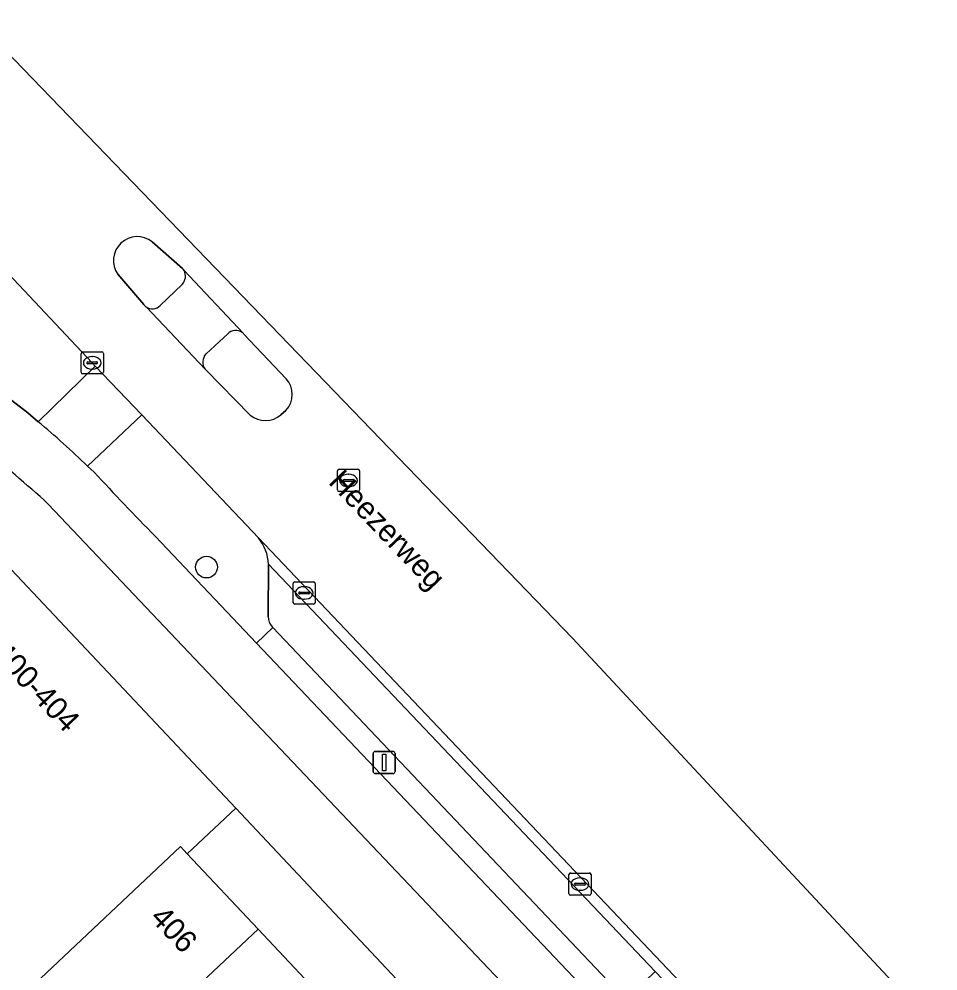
# Model space of a CAD drawing. Extents: x 162542 to 163147, y 380779 to 381521.
# Drawn here: x 163049.85 to 163091.25, y 381291.72 to 381334.59 of the extents above; entities that cross this region are included whole.
import ezdxf

# ---------------------------------------------------------------- set-up
doc = ezdxf.new("R2010")
doc.units = 0
for name, color, linetype in [('IMGEO_Berm_open', 7, 'Continuous'), ('IMGEO_Boom', 7, 'Continuous'), ('IMGEO_Erf', 7, 'Continuous'), ('IMGEO_Fietspad_gesloten', 7, 'Continuous'), ('IMGEO_Groenvoorziening', 7, 'Continuous'), ('IMGEO_Kolk', 7, 'Continuous'), ('IMGEO_Lichtmast', 7, 'Continuous'), ('IMGEO_Openbare_ruimte_label', 7, 'Continuous'), ('IMGEO_Pand', 7, 'Continuous'), ('IMGEO_Pand_nummerreeks', 7, 'Continuous'), ('IMGEO_Parkeervlak_gesloten', 7, 'Continuous'), ('IMGEO_Parkeervlak_open', 7, 'Continuous'), ('IMGEO_Rijbaan_lokaal_gesloten', 7, 'Continuous'), ('IMGEO_Rioolput', 7, 'Continuous'), ('IMGEO_Verkeerseiland_gesloten', 7, 'Continuous'), ('IMGEO_Voetpad_open', 7, 'Continuous')]:
    doc.layers.add(name, color=color, linetype=linetype)

msp = doc.modelspace()

# ---------------------------------------------------------------- linework, layer by layer
at = {"layer": 'IMGEO_Berm_open'}
for points in [[(163055.379, 381316.759), (163053.29, 381318.96), (163050.717, 381316.457)], [(163052.942, 381314.46), (163055.379, 381316.759)]]:
    msp.add_lwpolyline(points, dxfattribs=at)
msp.add_lwpolyline([(163079.232, 381288.282), (163077.195, 381290.429), (163061.292, 381307.189), (163060.553, 381306.481), (163090.503, 381274.946), (163119.19, 381244.596), (163119.958, 381245.307), (163112.253, 381253.441), (163110.191, 381255.617), (163093.719, 381273.004), (163091.635, 381275.204), (163087.678, 381279.381)], close=True, dxfattribs=at)
msp.add_arc((163015.757, 381275.267), 54.026, 46.5056, 49.6767, dxfattribs=at)
at = {"layer": 'IMGEO_Boom'}
msp.add_circle((163058.298, 381309.909), 0.489, dxfattribs=at)
at = {"layer": 'IMGEO_Erf'}
msp.add_lwpolyline([(163059.616, 381299.052), (163057.432, 381296.995), (163060.625, 381293.603), (163064.128, 381289.882), (163067.631, 381286.161), (163071.133, 381282.441), (163074.636, 381278.72), (163078.139, 381274.999), (163081.641, 381271.279), (163085.144, 381267.558), (163088.646, 381263.837), (163092.152, 381260.113), (163097.674, 381254.248), (163100.495, 381255.489), (163089.827, 381266.935)], close=True, dxfattribs=at)
at = {"layer": 'IMGEO_Fietspad_gesloten'}
for points in [[(163050.717, 381316.457), (163050.246, 381316.852), (163047.876, 381318.667)], [(163053.232, 381314.182), (163052.942, 381314.46)], [(163051.171, 381312.75), (163088.345, 381273.544), (163104.019, 381256.98), (163117.793, 381242.424), (163126.227, 381233.46), (163127.539, 381232.129)], [(163130.613, 381232.624), (163130.587, 381232.589), (163130.557, 381232.547), (163128.851, 381234.395), (163128.168, 381235.135), (163119.19, 381244.596), (163090.503, 381274.946), (163060.553, 381306.481), (163055.979, 381311.297)]]:
    msp.add_lwpolyline(points, dxfattribs=at)
for centre, radius, start, end in [((163015.757, 381275.267), 54.026, 46.5056, 49.6767), ((163000.784, 381256.822), 75.278, 47.98349, 51.01081), ((163203.14, 381454.169), 205.106, 223.03996, 224.15279)]:
    msp.add_arc(centre, radius, start, end, dxfattribs=at)
at = {"layer": 'IMGEO_Groenvoorziening'}
for points in [[(163047.876, 381318.667), (163050.246, 381316.852), (163050.717, 381316.457), (163053.29, 381318.96), (163053.151, 381319.106), (163049.141, 381323.372)], [(163055.379, 381316.759), (163052.942, 381314.46), (163053.232, 381314.182)], [(163060.637, 381311.22), (163055.379, 381316.759)], [(163055.979, 381311.297), (163060.553, 381306.481), (163061.292, 381307.189), (163061.261, 381307.222)], [(163061.07, 381307.678), (163061.097, 381310.043)]]:
    msp.add_lwpolyline(points, dxfattribs=at)
for centre, radius, start, end in [((163203.14, 381454.169), 205.106, 223.03996, 224.15279), ((163058.978, 381309.893), 2.125, 4.0466, 38.6469), ((163061.776, 381307.706), 0.707, 182.262, 223.1917)]:
    msp.add_arc(centre, radius, start, end, dxfattribs=at)
at = {"layer": 'IMGEO_Kolk'}
for p, q in [((163052.725, 381319.606), (163053.577, 381319.606)), ((163052.65, 381318.68), (163052.65, 381319.532)), ((163053.138, 381319.386), (163053.163, 381319.386)), ((163053.651, 381319.532), (163053.651, 381318.68)), ((163052.909, 381319.1), (163052.909, 381319.112)), ((163053.347, 381319.063), (163052.949, 381319.063)), ((163052.952, 381319.149), (163053.35, 381319.149)), ((163053.161, 381318.826), (163053.136, 381318.826)), ((163053.393, 381319.112), (163053.393, 381319.1)), ((163053.577, 381318.606), (163052.725, 381318.606)), ((163062.198, 381308.317), (163062.198, 381309.169)), ((163062.273, 381309.243), (163063.125, 381309.243)), ((163062.686, 381309.023), (163062.711, 381309.023)), ((163063.199, 381309.169), (163063.199, 381308.317)), ((163062.457, 381308.737), (163062.457, 381308.749)), ((163062.895, 381308.7), (163062.497, 381308.7)), ((163062.5, 381308.786), (163062.898, 381308.786)), ((163062.709, 381308.463), (163062.684, 381308.463)), ((163062.941, 381308.749), (163062.941, 381308.737)), ((163063.125, 381308.243), (163062.273, 381308.243)), ((163074.625, 381295.207), (163074.625, 381296.059)), ((163074.7, 381296.133), (163075.552, 381296.133)), ((163075.626, 381296.059), (163075.626, 381295.207)), ((163074.884, 381295.627), (163074.884, 381295.639)), ((163075.322, 381295.59), (163074.924, 381295.59)), ((163074.927, 381295.676), (163075.325, 381295.676)), ((163075.113, 381295.913), (163075.138, 381295.913)), ((163075.368, 381295.639), (163075.368, 381295.627)), ((163075.136, 381295.353), (163075.111, 381295.353)), ((163075.552, 381295.133), (163074.7, 381295.133))]:
    msp.add_line(p, q, dxfattribs=at)
for points in [[(163052.725, 381319.606), (163053.577, 381319.606)], [(163052.65, 381318.68), (163052.65, 381319.532)], [(163053.651, 381319.532), (163053.651, 381318.68)], [(163053.577, 381318.606), (163052.725, 381318.606)], [(163062.198, 381308.317), (163062.198, 381309.169)], [(163062.273, 381309.243), (163063.125, 381309.243)], [(163063.199, 381309.169), (163063.199, 381308.317)], [(163063.125, 381308.243), (163062.273, 381308.243)], [(163074.625, 381295.207), (163074.625, 381296.059)], [(163074.7, 381296.133), (163075.552, 381296.133)], [(163075.626, 381296.059), (163075.626, 381295.207)], [(163075.552, 381295.133), (163074.7, 381295.133)]]:
    msp.add_lwpolyline(points, dxfattribs=at)
for centre, radius, start, end in [((163052.727, 381319.53), 0.0765, 91.552, 178.448), ((163052.727, 381319.53), 0.0765, 91.552, 178.448), ((163053.575, 381319.53), 0.0765, 1.552, 88.448), ((163053.575, 381319.53), 0.0765, 1.552, 88.448), ((163052.949, 381319.109), 0.0403, 85.8775, 175.7526), ((163052.946, 381319.099), 0.0366, 178.938, 274.7102), ((163053.35, 381319.106), 0.043, 264.8664, 352.4533), ((163053.354, 381319.111), 0.0386, 1.7309, 96.639), ((163052.727, 381318.682), 0.0765, 181.552, 268.448), ((163052.727, 381318.682), 0.0765, 181.552, 268.448), ((163053.575, 381318.682), 0.0765, 271.552, 358.448), ((163053.575, 381318.682), 0.0765, 271.552, 358.448), ((163062.275, 381309.167), 0.0765, 91.552, 178.448), ((163062.275, 381309.167), 0.0765, 91.552, 178.448), ((163063.123, 381309.167), 0.0765, 1.552, 88.448), ((163063.123, 381309.167), 0.0765, 1.552, 88.448), ((163062.497, 381308.746), 0.0403, 85.8775, 175.7526), ((163062.494, 381308.736), 0.0366, 178.938, 274.7102), ((163062.898, 381308.743), 0.043, 264.8664, 352.4533), ((163062.902, 381308.748), 0.0386, 1.7309, 96.639), ((163062.275, 381308.319), 0.0765, 181.552, 268.448), ((163062.275, 381308.319), 0.0765, 181.552, 268.448), ((163063.123, 381308.319), 0.0765, 271.552, 358.448), ((163063.123, 381308.319), 0.0765, 271.552, 358.448), ((163074.702, 381296.057), 0.0765, 91.552, 178.448), ((163074.702, 381296.057), 0.0765, 91.552, 178.448), ((163075.55, 381296.057), 0.0765, 1.552, 88.448), ((163075.55, 381296.057), 0.0765, 1.552, 88.448), ((163074.924, 381295.636), 0.0403, 85.8775, 175.7526), ((163074.921, 381295.626), 0.0366, 178.938, 274.7102), ((163075.325, 381295.633), 0.043, 264.8664, 352.4533), ((163075.329, 381295.638), 0.0386, 1.7309, 96.639), ((163074.702, 381295.209), 0.0765, 181.552, 268.448), ((163074.702, 381295.209), 0.0765, 181.552, 268.448), ((163075.55, 381295.209), 0.0765, 271.552, 358.448), ((163075.55, 381295.209), 0.0765, 271.552, 358.448)]:
    msp.add_arc(centre, radius, start, end, dxfattribs=at)
for centre, major_axis, ratio, start_param, end_param in [((163053.137, 381319.106), (-0.387, 0.002), 0.722429, 4.712389, 7.853982), ((163053.162, 381319.106), (-0.39, 0.002), 0.717154, 1.570796, 4.712389), ((163062.685, 381308.743), (-0.387, 0.002), 0.722429, 4.712389, 7.853982), ((163062.71, 381308.743), (-0.39, 0.002), 0.717154, 1.570796, 4.712389), ((163075.112, 381295.633), (-0.387, 0.002), 0.722429, 4.712389, 7.853982), ((163075.137, 381295.633), (-0.39, 0.002), 0.717154, 1.570796, 4.712389)]:
    msp.add_ellipse(centre, major_axis=major_axis, ratio=ratio, start_param=start_param, end_param=end_param, dxfattribs=at)
at = {"layer": 'IMGEO_Lichtmast'}
for p, q in [((163065.904, 381301.611), (163066.694, 381301.611)), ((163066.694, 381301.611), (163065.904, 381301.611)), ((163065.804, 381300.711), (163065.804, 381301.511)), ((163065.804, 381301.511), (163065.804, 381300.711)), ((163066.794, 381301.511), (163066.794, 381300.711)), ((163066.794, 381300.711), (163066.794, 381301.511)), ((163066.694, 381300.611), (163065.904, 381300.611)), ((163065.904, 381300.611), (163066.694, 381300.611))]:
    msp.add_line(p, q, dxfattribs=at)
msp.add_lwpolyline([(163066.224, 381301.486), (163066.374, 381301.486), (163066.374, 381300.736), (163066.224, 381300.736), (163066.224, 381301.486)], dxfattribs=at)
for centre, start, end in [((163065.904, 381301.511), 90, 180), ((163065.904, 381301.511), 90, 180), ((163066.694, 381301.511), 0, 90), ((163066.694, 381301.511), 360, 90), ((163065.904, 381300.711), 180, 270), ((163065.904, 381300.711), 180, 270), ((163066.694, 381300.711), 270, 0), ((163066.694, 381300.711), 270, 0)]:
    msp.add_arc(centre, 0.1, start, end, dxfattribs=at)
at = {"layer": 'IMGEO_Pand'}
for points in [[(163050.865, 381290.828), (163050.564, 381291.149), (163057.123, 381297.324), (163057.432, 381296.995), (163059.616, 381299.052), (163047.581, 381311.832), (163043.431, 381307.931), (163039.534, 381312.077), (163014.284, 381288.331), (163018.168, 381284.171), (163014.038, 381280.269), (163026.062, 381267.476), (163028.248, 381269.53), (163027.972, 381269.823), (163035.257, 381276.677), (163035.531, 381276.386), (163040.358, 381280.935), (163040.391, 381280.966), (163044.698, 381285.024), (163046.955, 381287.149)], [(163050.865, 381290.828), (163054.066, 381287.428), (163060.625, 381293.603), (163057.432, 381296.995), (163057.123, 381297.324), (163050.564, 381291.149)], [(163064.128, 381289.882), (163060.625, 381293.603), (163054.066, 381287.428), (163057.569, 381283.707)]]:
    msp.add_lwpolyline(points, close=True, dxfattribs=at)
at = {"layer": 'IMGEO_Parkeervlak_gesloten'}
for points in [[(163123.991, 381244.438), (163089.409, 381280.927), (163060.637, 381311.22)], [(163061.097, 381310.043), (163078.509, 381291.7), (163080.574, 381289.551), (163092.999, 381276.451), (163095.055, 381274.262), (163111.541, 381256.861), (163113.607, 381254.701), (163122.832, 381244.964)]]:
    msp.add_lwpolyline(points, dxfattribs=at)
msp.add_arc((163058.978, 381309.893), 2.125, 4.0466, 38.6469, dxfattribs=at)
at = {"layer": 'IMGEO_Parkeervlak_open'}
for points in [[(163061.097, 381310.043), (163061.07, 381307.678)], [(163061.261, 381307.222), (163061.292, 381307.189), (163077.195, 381290.429), (163078.509, 381291.7), (163061.097, 381310.043)]]:
    msp.add_lwpolyline(points, dxfattribs=at)
msp.add_arc((163061.776, 381307.706), 0.707, 182.262, 223.1917, dxfattribs=at)
at = {"layer": 'IMGEO_Rijbaan_lokaal_gesloten'}
for points in [[(163141.564, 381223.918), (163141.714, 381223.722), (163141.716, 381223.732), (163143.693, 381232.736), (163074.793, 381306.702), (162967.157, 381418.214), (162963.914, 381421.653), (162887.11, 381503.092)], [(163033.166, 381340.268), (163034.054, 381339.326), (163036.14, 381337.114), (163040.03, 381332.988), (163040.243, 381332.751), (163049.141, 381323.372), (163053.151, 381319.106), (163053.29, 381318.96), (163055.379, 381316.759), (163060.637, 381311.22), (163089.409, 381280.927), (163123.991, 381244.438), (163130.042, 381238.078), (163132.32, 381235.655), (163132.381, 381235.591), (163135.023, 381232.803), (163135.55, 381232.237), (163138.452, 381229.126)], [(163055.852, 381324.551), (163057.219, 381323.358)], [(163055.474, 381321.734), (163054.301, 381323.099)], [(163057.285, 381323.263), (163059.949, 381320.439)], [(163060.267, 381316.745), (163058.261, 381318.785), (163058.232, 381318.82), (163055.579, 381321.627)], [(163059.987, 381320.402), (163061.886, 381318.394)], [(163061.879, 381316.967), (163061.651, 381316.767)]]:
    msp.add_lwpolyline(points, dxfattribs=at)
for centre, radius, start, end in [((163055.178, 381323.717), 1.073, 51.047, 215.1766), ((163056.84, 381323.024), 0.505, 28.2189, 41.3593), ((163055.839, 381321.987), 0.445, 214.7542, 234.1648), ((163059.736, 381320.182), 0.333, 41.203, 50.3248), ((163061.112, 381317.684), 1.05, 316.9352, 42.5027), ((163060.946, 381317.598), 1.09, 231.4854, 310.336)]:
    msp.add_arc(centre, radius, start, end, dxfattribs=at)
at = {"layer": 'IMGEO_Rioolput'}
for p, q in [((163064.196, 381313.386), (163064.196, 381314.238)), ((163064.271, 381314.312), (163065.123, 381314.312)), ((163064.684, 381314.092), (163064.709, 381314.092)), ((163065.197, 381314.238), (163065.197, 381313.386)), ((163064.455, 381313.806), (163064.455, 381313.818)), ((163064.893, 381313.769), (163064.495, 381313.769)), ((163064.498, 381313.855), (163064.896, 381313.855)), ((163064.939, 381313.818), (163064.939, 381313.806)), ((163065.123, 381313.312), (163064.271, 381313.312)), ((163064.707, 381313.532), (163064.682, 381313.532))]:
    msp.add_line(p, q, dxfattribs=at)
for points in [[(163064.196, 381313.386), (163064.196, 381314.238)], [(163064.271, 381314.312), (163065.123, 381314.312)], [(163065.197, 381314.238), (163065.197, 381313.386)], [(163065.123, 381313.312), (163064.271, 381313.312)]]:
    msp.add_lwpolyline(points, dxfattribs=at)
for centre, radius, start, end in [((163064.273, 381314.236), 0.0765, 91.552, 178.448), ((163064.273, 381314.236), 0.0765, 91.552, 178.448), ((163065.121, 381314.236), 0.0765, 1.552, 88.448), ((163065.121, 381314.236), 0.0765, 1.552, 88.448), ((163064.495, 381313.815), 0.0403, 85.8775, 175.7526), ((163064.492, 381313.805), 0.0366, 178.938, 274.7102), ((163064.896, 381313.812), 0.043, 264.8664, 352.4533), ((163064.9, 381313.817), 0.0386, 1.7309, 96.639), ((163064.273, 381313.388), 0.0765, 181.552, 268.448), ((163064.273, 381313.388), 0.0765, 181.552, 268.448), ((163065.121, 381313.388), 0.0765, 271.552, 358.448), ((163065.121, 381313.388), 0.0765, 271.552, 358.448)]:
    msp.add_arc(centre, radius, start, end, dxfattribs=at)
for centre, major_axis, ratio, start_param, end_param in [((163064.683, 381313.812), (-0.387, 0.002), 0.722429, 4.712389, 7.853982), ((163064.708, 381313.812), (-0.39, 0.002), 0.717154, 1.570796, 4.712389)]:
    msp.add_ellipse(centre, major_axis=major_axis, ratio=ratio, start_param=start_param, end_param=end_param, dxfattribs=at)
at = {"layer": 'IMGEO_Verkeerseiland_gesloten'}
for points in [[(163057.219, 381323.358), (163055.852, 381324.551)], [(163054.301, 381323.099), (163055.474, 381321.734)], [(163056.208, 381321.695), (163057.201, 381322.636)], [(163059.255, 381320.412), (163058.276, 381319.505)], [(163061.886, 381318.394), (163059.987, 381320.402)], [(163058.232, 381318.82), (163058.261, 381318.785), (163060.267, 381316.745)], [(163061.651, 381316.767), (163061.879, 381316.967)]]:
    msp.add_lwpolyline(points, dxfattribs=at)
for centre, radius, start, end in [((163055.178, 381323.717), 1.073, 51.047, 215.1766), ((163056.816, 381323.007), 0.535, 316.0901, 28.6488), ((163056.84, 381323.024), 0.505, 28.2189, 41.3593), ((163055.839, 381321.987), 0.445, 214.7542, 234.1648), ((163055.857, 381322.002), 0.466, 233.4537, 318.8866), ((163059.616, 381320.057), 0.507, 54.843, 135.4826), ((163059.739, 381320.212), 0.309, 47.2015, 56.8553), ((163059.736, 381320.182), 0.333, 41.203, 50.3248), ((163058.657, 381319.137), 0.53, 135.9935, 216.656), ((163061.112, 381317.684), 1.05, 316.9352, 42.5027), ((163060.946, 381317.598), 1.09, 231.4854, 310.336)]:
    msp.add_arc(centre, radius, start, end, dxfattribs=at)
at = {"layer": 'IMGEO_Voetpad_open'}
for points in [[(162979.403, 381384.293), (163017.091, 381344.278), (163020.924, 381340.201), (163024.758, 381336.124), (163028.591, 381332.047), (163032.668, 381327.711), (163035.234, 381325.026), (163035.104, 381324.904), (163036.378, 381323.549), (163035.69, 381322.903), (163038.25, 381320.184), (163039.117, 381319.302), (163038.344, 381318.566), (163038.325, 381318.547), (163039.607, 381317.221), (163039.714, 381317.322), (163042.231, 381314.618), (163043.678, 381315.982), (163047.581, 381311.832), (163059.616, 381299.052), (163089.827, 381266.935)], [(163059.949, 381320.439), (163057.285, 381323.263)], [(163057.201, 381322.636), (163056.208, 381321.695)], [(163055.579, 381321.627), (163058.232, 381318.82)], [(163058.276, 381319.505), (163059.255, 381320.412)], [(163088.345, 381273.544), (163051.171, 381312.75)]]:
    msp.add_lwpolyline(points, dxfattribs=at)
for centre, radius, start, end in [((163056.816, 381323.007), 0.535, 316.0901, 28.6488), ((163055.857, 381322.002), 0.466, 233.4537, 318.8866), ((163059.616, 381320.057), 0.507, 54.843, 135.4826), ((163059.739, 381320.212), 0.309, 47.2015, 56.8553), ((163058.657, 381319.137), 0.53, 135.9935, 216.656), ((163000.784, 381256.822), 75.278, 47.98349, 51.01081)]:
    msp.add_arc(centre, radius, start, end, dxfattribs=at)

# ---------------------------------------------------------------- texts
at = {"layer": 'IMGEO_Openbare_ruimte_label'}
msp.add_text('Heezerweg', height=1, rotation=313.7846, dxfattribs=at).set_placement((163063.748, 381313.702))
at = {"layer": 'IMGEO_Pand_nummerreeks'}
for s, rotation, p in [('400-404', 313.2982, (163048.582, 381305.975)), ('406', 313.2902, (163055.712, 381294.078))]:
    msp.add_text(s, height=1, rotation=rotation, dxfattribs=at).set_placement(p)

doc.saveas('drawing.dxf')
